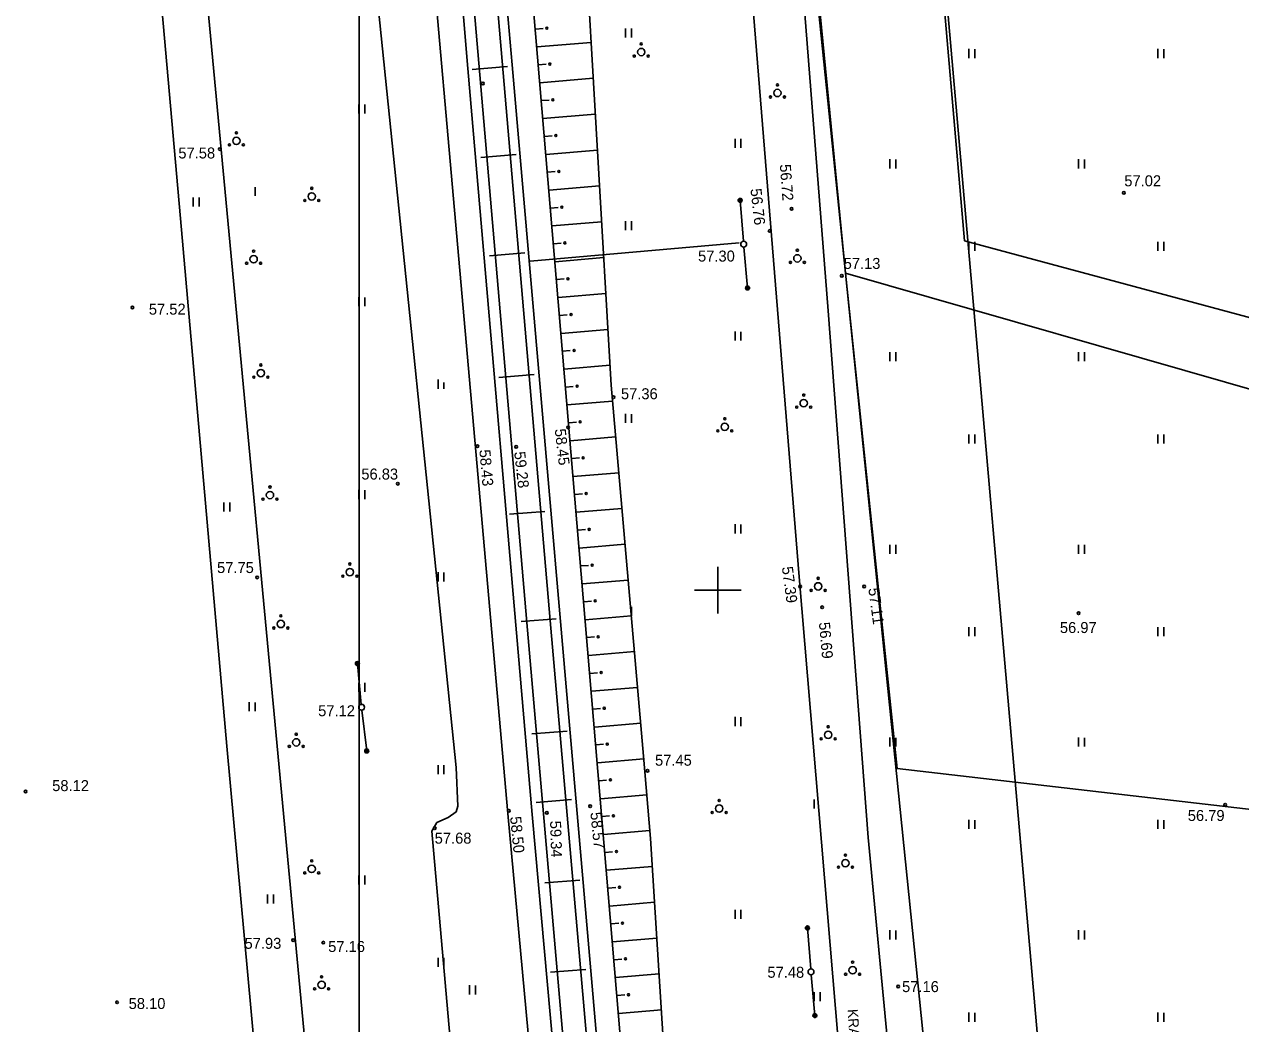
# Model space of a CAD drawing. Extents: x 9156 to 9809, y 2728 to 4000.
# Drawn here: x 9252.7 to 9335.7, y 3770.4 to 3838.6 of the extents above; entities that cross this region are included whole.
import ezdxf

# ---------------------------------------------------------------- set-up
doc = ezdxf.new("R2010")
doc.units = 0
for name, color, linetype in [('Level 1', 7, 'Continuous'), ('Level 11', 7, 'Continuous'), ('Level 54', 7, 'Continuous'), ('Level 58', 7, 'Continuous'), ('Level 6', 7, 'Continuous'), ('Level 63', 7, 'Continuous'), ('Level 7', 7, 'Continuous')]:
    doc.layers.add(name, color=color, linetype=linetype)

# ---------------------------------------------------------------- blocks, each defined once
blk = doc.blocks.new('KKOL')
at = {"layer": 'Level 58'}
for p, q in [((0, 1.59349), (0, -1.5935)), ((-1.5935, 0), (1.59349, 0))]:
    blk.add_line(p, q, dxfattribs=at)

msp = doc.modelspace()

# ---------------------------------------------------------------- linework, layer by layer
at = {"layer": 'Level 1'}
for p, q in [((9308.72, 3821.62), (9296.296, 3948.307)), ((9308.72, 3821.62), (9296.296, 3948.307)), ((9317.65, 3734.12), (9308.72, 3821.62)), ((9317.65, 3734.12), (9308.72, 3821.62))]:
    msp.add_line(p, q, dxfattribs=at)
at = {"layer": 'Level 11'}
msp.add_lwpolyline([(9307.157, 3935.863), (9316.851, 3823.838), (9347.087, 3815.684), (9351.98, 3814.51), (9364.444, 3887.037), (9370.906, 3923.994)], close=True, dxfattribs=at)
msp.add_lwpolyline([(9307.157, 3935.863), (9316.851, 3823.838), (9347.087, 3815.684), (9351.98, 3814.51), (9364.444, 3887.037), (9370.906, 3923.994)], close=True, dxfattribs=at)
at = {"layer": 'Level 54'}
for p, q in [((9278.632, 3919.557), (9285.974, 3835.845)), ((9282.155, 3787.891), (9272.266, 3884.175)), ((9282.939, 3835.586), (9279.953, 3872.292)), ((9303.895, 3865.098), (9307.548, 3819.061)), ((9263.268, 3860.268), (9273.623, 3750.138)), ((9260.999, 3851.639), (9263.403, 3824.582)), ((9307.548, 3819.061), (9305.722, 3842.079)), ((9287.559, 3838.277), (9288.083, 3838.321)), ((9293.707, 3838.323), (9293.707, 3837.703)), ((9294.113, 3838.312), (9294.113, 3837.703)), ((9291.364, 3837.369), (9287.663, 3837.056)), ((9317.149, 3836.921), (9317.149, 3836.301)), ((9317.554, 3836.91), (9317.554, 3836.301)), ((9330.03, 3836.921), (9330.03, 3836.301)), ((9330.436, 3836.91), (9330.436, 3836.301)), ((9285.974, 3835.845), (9292.631, 3759.251)), ((9287.766, 3835.835), (9288.29, 3835.879)), ((9287.344, 3784.693), (9282.939, 3835.586)), ((9283.255, 3835.516), (9285.656, 3835.712)), ((9291.506, 3834.921), (9287.869, 3834.613)), ((9287.972, 3833.392), (9288.496, 3833.436)), ((9275.51, 3833.132), (9275.51, 3832.511)), ((9275.916, 3833.12), (9275.916, 3832.511)), ((9291.648, 3832.473), (9288.076, 3832.171)), ((9288.179, 3830.95), (9288.703, 3830.994)), ((9291.79, 3830.025), (9288.282, 3829.728)), ((9301.183, 3830.792), (9301.183, 3830.172)), ((9301.589, 3830.781), (9301.589, 3830.172)), ((9283.843, 3829.521), (9286.244, 3829.717)), ((9311.743, 3829.39), (9311.743, 3828.77)), ((9312.149, 3829.379), (9312.149, 3828.77)), ((9324.625, 3829.39), (9324.625, 3828.77)), ((9325.03, 3829.379), (9325.03, 3828.77)), ((9288.385, 3828.507), (9288.909, 3828.552)), ((9291.932, 3827.577), (9288.489, 3827.286)), ((9264.203, 3826.79), (9264.203, 3826.169)), ((9264.609, 3826.778), (9264.609, 3826.169)), ((9268.44, 3827.5), (9268.44, 3826.891)), ((9288.592, 3826.065), (9289.116, 3826.109)), ((9301.757, 3823.801), (9301.528, 3826.591)), ((9292.074, 3825.129), (9288.695, 3824.844)), ((9293.707, 3825.172), (9293.707, 3824.552)), ((9294.113, 3825.161), (9294.113, 3824.552)), ((9263.403, 3824.582), (9266.495, 3789.344)), ((9287.198, 3822.435), (9301.463, 3823.699)), ((9288.798, 3823.622), (9289.322, 3823.667)), ((9301.791, 3823.402), (9302.038, 3820.613)), ((9317.149, 3823.77), (9317.149, 3823.15)), ((9317.554, 3823.759), (9317.554, 3823.15)), ((9330.03, 3823.77), (9330.03, 3823.15)), ((9330.436, 3823.759), (9330.436, 3823.15)), ((9284.431, 3822.814), (9286.831, 3823.011)), ((9292.216, 3822.681), (9288.901, 3822.401)), ((9289.005, 3821.18), (9289.529, 3821.224)), ((9292.358, 3820.233), (9289.108, 3819.959)), ((9275.51, 3819.98), (9275.51, 3819.36)), ((9275.916, 3819.969), (9275.916, 3819.36)), ((9289.211, 3818.738), (9289.735, 3818.782)), ((9307.548, 3819.061), (9310.269, 3783.12)), ((9308.909, 3801.091), (9307.548, 3819.061)), ((9292.5, 3817.786), (9289.314, 3817.516)), ((9301.183, 3817.641), (9301.183, 3817.021)), ((9301.589, 3817.629), (9301.589, 3817.021)), ((9289.418, 3816.295), (9289.942, 3816.339)), ((9311.743, 3816.239), (9311.743, 3815.619)), ((9312.149, 3816.227), (9312.149, 3815.619)), ((9324.625, 3816.239), (9324.625, 3815.619)), ((9325.03, 3816.227), (9325.03, 3815.619)), ((9292.642, 3815.338), (9289.521, 3815.074)), ((9280.916, 3814.36), (9280.916, 3813.74)), ((9285.068, 3814.51), (9287.468, 3814.707)), ((9281.321, 3814.166), (9281.321, 3813.74)), ((9289.624, 3813.853), (9290.148, 3813.897)), ((9292.816, 3812.893), (9289.727, 3812.631)), ((9293.707, 3812.021), (9293.707, 3811.4)), ((9294.113, 3812.009), (9294.113, 3811.4)), ((9289.831, 3811.41), (9290.355, 3811.455)), ((9293.031, 3810.451), (9289.934, 3810.189)), ((9317.149, 3810.619), (9317.149, 3809.998)), ((9317.554, 3810.607), (9317.554, 3809.998)), ((9330.03, 3810.619), (9330.03, 3809.998)), ((9330.436, 3810.607), (9330.436, 3809.998)), ((9290.037, 3808.968), (9290.561, 3809.012)), ((9293.245, 3808.009), (9290.14, 3807.747)), ((9275.51, 3806.829), (9275.51, 3806.209)), ((9275.916, 3806.818), (9275.916, 3806.209)), ((9266.297, 3805.974), (9266.297, 3805.354)), ((9266.702, 3805.963), (9266.702, 3805.354)), ((9290.244, 3806.525), (9290.767, 3806.57)), ((9285.803, 3805.174), (9288.203, 3805.37)), ((9293.459, 3805.567), (9290.347, 3805.304)), ((9301.183, 3804.489), (9301.183, 3803.869)), ((9301.589, 3804.478), (9301.589, 3803.869)), ((9290.45, 3804.083), (9290.974, 3804.127)), ((9293.674, 3803.126), (9290.553, 3802.862)), ((9311.743, 3803.087), (9311.743, 3802.467)), ((9312.149, 3803.076), (9312.149, 3802.467)), ((9324.625, 3803.087), (9324.625, 3802.467)), ((9325.03, 3803.076), (9325.03, 3802.467)), ((9280.916, 3801.209), (9280.916, 3800.589)), ((9281.321, 3801.198), (9281.321, 3800.589)), ((9290.656, 3801.641), (9291.18, 3801.685)), ((9300, 3801.25), (9300, 3798.75)), ((9310.269, 3783.12), (9308.909, 3801.091)), ((9293.888, 3800.684), (9290.76, 3800.419)), ((9298.75, 3800), (9301.25, 3800)), ((9290.863, 3799.198), (9291.387, 3799.242)), ((9294.113, 3798.858), (9294.113, 3798.249)), ((9286.585, 3797.848), (9288.985, 3798.044)), ((9294.103, 3798.242), (9290.966, 3797.977)), ((9291.069, 3796.756), (9291.593, 3796.8)), ((9317.149, 3797.467), (9317.149, 3796.847)), ((9317.554, 3797.456), (9317.554, 3796.847)), ((9330.03, 3797.467), (9330.03, 3796.847)), ((9330.436, 3797.456), (9330.436, 3796.847)), ((9294.317, 3795.8), (9291.173, 3795.534)), ((9275.68, 3792.199), (9275.409, 3794.986)), ((9291.276, 3794.313), (9291.8, 3794.358)), ((9275.51, 3793.678), (9275.51, 3793.058)), ((9275.916, 3793.666), (9275.916, 3793.058)), ((9294.532, 3793.359), (9291.379, 3793.092)), ((9268.021, 3792.349), (9268.021, 3791.729)), ((9268.426, 3792.337), (9268.426, 3791.729)), ((9291.482, 3791.871), (9292.006, 3791.915)), ((9275.723, 3791.801), (9276.046, 3789.02)), ((9301.183, 3791.338), (9301.183, 3790.718)), ((9301.589, 3791.327), (9301.589, 3790.718)), ((9287.319, 3790.182), (9289.72, 3790.379)), ((9294.746, 3790.917), (9291.586, 3790.65)), ((9266.495, 3789.344), (9268.669, 3765.869)), ((9291.689, 3789.428), (9292.213, 3789.473)), ((9311.743, 3789.936), (9311.743, 3789.316)), ((9312.149, 3789.925), (9312.149, 3789.316)), ((9324.625, 3789.936), (9324.625, 3789.316)), ((9325.03, 3789.925), (9325.03, 3789.316)), ((9280.916, 3788.058), (9280.916, 3787.438)), ((9281.321, 3788.046), (9281.321, 3787.438)), ((9294.96, 3788.475), (9291.792, 3788.207)), ((9291.895, 3786.986), (9292.419, 3787.03)), ((9295.167, 3786.033), (9291.999, 3785.765)), ((9287.613, 3785.514), (9290.014, 3785.711)), ((9306.589, 3785.718), (9306.589, 3785.098)), ((9288.908, 3750), (9285.684, 3784.749)), ((9290.478, 3750), (9287.344, 3784.693)), ((9292.102, 3784.544), (9292.626, 3784.588)), ((9295.374, 3783.59), (9292.205, 3783.322)), ((9317.149, 3784.316), (9317.149, 3783.696)), ((9317.554, 3784.305), (9317.554, 3783.696)), ((9330.03, 3784.316), (9330.03, 3783.696)), ((9330.436, 3784.305), (9330.436, 3783.696)), ((9310.269, 3783.12), (9312.251, 3762.246)), ((9312.251, 3762.246), (9310.269, 3783.12)), ((9292.308, 3782.101), (9292.832, 3782.145)), ((9295.539, 3781.144), (9292.411, 3780.88)), ((9275.51, 3780.526), (9275.51, 3779.906)), ((9275.916, 3780.515), (9275.916, 3779.906)), ((9288.201, 3780.011), (9290.602, 3780.207)), ((9292.515, 3779.659), (9293.039, 3779.703)), ((9269.277, 3779.226), (9269.277, 3778.606)), ((9269.682, 3779.215), (9269.682, 3778.606)), ((9295.693, 3778.697), (9292.618, 3778.437)), ((9301.183, 3778.187), (9301.183, 3777.567)), ((9301.589, 3778.176), (9301.589, 3777.567)), ((9292.721, 3777.216), (9293.245, 3777.261)), ((9306.352, 3774.154), (9306.123, 3776.945)), ((9295.847, 3776.251), (9292.824, 3775.995)), ((9311.743, 3776.785), (9311.743, 3776.165)), ((9312.149, 3776.774), (9312.149, 3776.165)), ((9324.625, 3776.785), (9324.625, 3776.165)), ((9325.03, 3776.774), (9325.03, 3776.165)), ((9280.916, 3774.906), (9280.916, 3774.286)), ((9281.321, 3774.895), (9281.321, 3774.286)), ((9292.928, 3774.774), (9293.452, 3774.818)), ((9288.593, 3773.917), (9290.994, 3774.114)), ((9296, 3773.804), (9293.031, 3773.553)), ((9306.386, 3773.755), (9306.633, 3770.966)), ((9283.069, 3773.033), (9283.069, 3772.413)), ((9283.474, 3773.022), (9283.474, 3772.413)), ((9293.134, 3772.331), (9293.658, 3772.376)), ((9306.589, 3772.567), (9306.589, 3771.947)), ((9306.995, 3772.555), (9306.995, 3771.947)), ((9296.154, 3771.357), (9293.237, 3771.11)), ((9317.149, 3771.165), (9317.149, 3770.545)), ((9317.554, 3771.153), (9317.554, 3770.545)), ((9330.03, 3771.165), (9330.03, 3770.545)), ((9330.436, 3771.153), (9330.436, 3770.545))]:
    msp.add_line(p, q, dxfattribs=at)
for points in [[(9269.25, 3999.973), (9271.259, 3976.19), (9273.902, 3944.866), (9276.45, 3917.737), (9281.296, 3864.068), (9286.975, 3797.782), (9291.142, 3750)], [(9292.133, 3966.797), (9292.975, 3956.086), (9305.56, 3800.91), (9308.813, 3762.254), (9309.17, 3750)], [(9275.527, 3944.686), (9278.045, 3917.884), (9282.891, 3864.208), (9288.57, 3797.92), (9292.749, 3750)], [(9296.707, 3908.817), (9282.928, 3908.232), (9282.231, 3907.963), (9281.85, 3907.526), (9281.903, 3906.879), (9285.716, 3859.807), (9294.504, 3755.854), (9295.071, 3750)], [(9285.684, 3784.749), (9276.871, 3884.351), (9274.666, 3906.856), (9274.421, 3907.495), (9273.686, 3907.691), (9261.78, 3906.905), (9260.212, 3906.709), (9259.575, 3906.414), (9259.447, 3905.77)], [(9296.97, 3750), (9296.477, 3754.558), (9296.689, 3762.847), (9295.42, 3783.044), (9294.943, 3788.676), (9292.72, 3813.984), (9290.868, 3845.928), (9290.656, 3847.576), (9291.239, 3849.648), (9288.595, 3875.599), (9286.16, 3902.861), (9286.425, 3903.605), (9287.961, 3904.508), (9295.43, 3907.164), (9296.278, 3907.323), (9296.913, 3907.642)], [(9285.182, 3750), (9284.361, 3757.323), (9283.725, 3758.109), (9282.696, 3758.502), (9280.491, 3783.544), (9280.834, 3784.133), (9281.618, 3784.477), (9282.157, 3784.87), (9282.255, 3785.264), (9282.155, 3787.891)]]:
    msp.add_lwpolyline(points, dxfattribs=at)
for centre, radius in [((9288.339, 3838.335), 0.0683), ((9294.784, 3836.711), 0.25), ((9294.784, 3837.261), 0.0707), ((9288.545, 3835.893), 0.0683), ((9294.307, 3836.436), 0.0707), ((9295.26, 3836.436), 0.0707), ((9283.978, 3834.561), 0.0909), ((9304.075, 3833.915), 0.25), ((9304.075, 3834.465), 0.0707), ((9288.751, 3833.45), 0.0683), ((9303.599, 3833.64), 0.0707), ((9304.552, 3833.64), 0.0707), ((9267.154, 3830.648), 0.25), ((9267.154, 3831.198), 0.0707), ((9288.958, 3831.008), 0.0683), ((9266.018, 3830.093), 0.0909), ((9266.677, 3830.373), 0.0707), ((9267.63, 3830.373), 0.0707), ((9289.164, 3828.566), 0.0683), ((9272.295, 3826.858), 0.25), ((9272.295, 3827.408), 0.0707), ((9301.528, 3826.591), 0.136), ((9301.528, 3826.591), 0.121), ((9301.528, 3826.591), 0.107), ((9301.528, 3826.591), 0.0902), ((9327.72, 3827.1), 0.0909), ((9271.819, 3826.583), 0.0707), ((9272.772, 3826.583), 0.0707), ((9289.371, 3826.123), 0.0683), ((9301.528, 3826.591), 0.0749), ((9301.528, 3826.591), 0.0616), ((9301.528, 3826.591), 0.0468), ((9301.528, 3826.591), 0.0343), ((9301.528, 3826.591), 0.0209), ((9301.528, 3826.591), 0.0112), ((9305.047, 3826.008), 0.0909), ((9303.545, 3824.501), 0.0909), ((9289.577, 3823.681), 0.0683), ((9301.773, 3823.601), 0.2), ((9301.773, 3823.601), 0.2), ((9268.331, 3822.571), 0.25), ((9268.331, 3823.121), 0.0707), ((9305.437, 3822.633), 0.25), ((9305.437, 3823.183), 0.0707), ((9267.854, 3822.296), 0.0707), ((9268.807, 3822.296), 0.0707), ((9304.961, 3822.358), 0.0707), ((9305.913, 3822.358), 0.0707), ((9289.784, 3821.238), 0.0683), ((9308.468, 3821.44), 0.0909), ((9302.038, 3820.613), 0.136), ((9302.038, 3820.613), 0.121), ((9302.038, 3820.613), 0.107), ((9302.038, 3820.613), 0.0902), ((9302.038, 3820.613), 0.0749), ((9302.038, 3820.613), 0.0616), ((9302.038, 3820.613), 0.0468), ((9302.038, 3820.613), 0.0343), ((9302.038, 3820.613), 0.0209), ((9302.038, 3820.613), 0.0112), ((9260.055, 3819.275), 0.0909), ((9289.99, 3818.796), 0.0683), ((9290.197, 3816.353), 0.0683), ((9268.826, 3815.356), 0.0707), ((9268.35, 3814.531), 0.0707), ((9268.826, 3814.806), 0.25), ((9269.303, 3814.531), 0.0707), ((9290.403, 3813.911), 0.0683), ((9292.885, 3813.155), 0.0909), ((9305.87, 3812.755), 0.25), ((9305.87, 3813.305), 0.0707), ((9300.481, 3811.69), 0.0707), ((9305.394, 3812.48), 0.0707), ((9306.347, 3812.48), 0.0707), ((9289.79, 3811.1), 0.0909), ((9290.61, 3811.469), 0.0683), ((9300.005, 3810.865), 0.0707), ((9300.481, 3811.14), 0.25), ((9300.957, 3810.865), 0.0707), ((9283.6, 3809.822), 0.0909), ((9286.251, 3809.765), 0.0909), ((9290.816, 3809.026), 0.0683), ((9269.446, 3807.031), 0.0707), ((9278.17, 3807.257), 0.0909), ((9268.969, 3806.206), 0.0707), ((9269.446, 3806.481), 0.25), ((9269.922, 3806.206), 0.0707), ((9291.023, 3806.584), 0.0683), ((9291.229, 3804.141), 0.0683), ((9274.896, 3801.775), 0.0707), ((9268.567, 3800.867), 0.0909), ((9274.42, 3800.95), 0.0707), ((9274.896, 3801.225), 0.25), ((9275.372, 3800.95), 0.0707), ((9291.436, 3801.699), 0.0683), ((9305.628, 3800.238), 0.0909), ((9306.857, 3800.251), 0.25), ((9306.857, 3800.801), 0.0707), ((9309.989, 3800.243), 0.0909), ((9291.642, 3799.256), 0.0683), ((9306.381, 3799.976), 0.0707), ((9307.333, 3799.976), 0.0707), ((9307.13, 3798.823), 0.0909), ((9324.634, 3798.42), 0.0909), ((9270.188, 3797.684), 0.25), ((9270.188, 3798.234), 0.0707), ((9269.712, 3797.409), 0.0707), ((9270.664, 3797.409), 0.0707), ((9291.849, 3796.814), 0.0683), ((9275.409, 3794.986), 0.136), ((9275.409, 3794.986), 0.121), ((9275.409, 3794.986), 0.107), ((9275.409, 3794.986), 0.0902), ((9275.409, 3794.986), 0.0749), ((9275.409, 3794.986), 0.0616), ((9275.409, 3794.986), 0.0468), ((9275.409, 3794.986), 0.0343), ((9275.409, 3794.986), 0.0209), ((9275.409, 3794.986), 0.0112), ((9292.055, 3794.372), 0.0683), ((9275.7, 3792), 0.2), ((9275.7, 3792), 0.2), ((9292.262, 3791.929), 0.0683), ((9271.241, 3790.158), 0.0707), ((9307.538, 3790.124), 0.25), ((9307.538, 3790.674), 0.0707), ((9270.765, 3789.333), 0.0707), ((9271.241, 3789.608), 0.25), ((9271.718, 3789.333), 0.0707), ((9292.468, 3789.487), 0.0683), ((9307.062, 3789.849), 0.0707), ((9308.015, 3789.849), 0.0707), ((9276.046, 3789.02), 0.136), ((9276.046, 3789.02), 0.121), ((9276.046, 3789.02), 0.107), ((9276.046, 3789.02), 0.0902), ((9276.046, 3789.02), 0.0749), ((9276.046, 3789.02), 0.0616), ((9276.046, 3789.02), 0.0468), ((9276.046, 3789.02), 0.0343), ((9276.046, 3789.02), 0.0209), ((9276.046, 3789.02), 0.0112), ((9295.207, 3787.671), 0.0909), ((9292.674, 3787.044), 0.0683), ((9252.773, 3786.25), 0.0909), ((9291.292, 3785.252), 0.0909), ((9300.105, 3785.092), 0.25), ((9300.105, 3785.642), 0.0707), ((9334.634, 3785.348), 0.0909), ((9285.74, 3784.933), 0.0909), ((9288.341, 3784.796), 0.0909), ((9292.881, 3784.602), 0.0683), ((9299.629, 3784.817), 0.0707), ((9300.581, 3784.817), 0.0707), ((9280.687, 3783.746), 0.0909), ((9293.087, 3782.159), 0.0683), ((9308.715, 3781.915), 0.0707), ((9272.294, 3780.972), 0.25), ((9272.294, 3781.522), 0.0707), ((9308.239, 3781.09), 0.0707), ((9308.715, 3781.365), 0.25), ((9309.192, 3781.09), 0.0707), ((9271.818, 3780.697), 0.0707), ((9272.771, 3780.697), 0.0707), ((9293.294, 3779.717), 0.0683), ((9293.5, 3777.275), 0.0683), ((9306.123, 3776.945), 0.136), ((9306.123, 3776.945), 0.121), ((9306.123, 3776.945), 0.107), ((9306.123, 3776.945), 0.0902), ((9306.123, 3776.945), 0.0749), ((9306.123, 3776.945), 0.0616), ((9306.123, 3776.945), 0.0468), ((9306.123, 3776.945), 0.0343), ((9306.123, 3776.945), 0.0209), ((9306.123, 3776.945), 0.0112), ((9271.025, 3776.116), 0.0909), ((9273.086, 3775.94), 0.0909), ((9293.707, 3774.832), 0.0683), ((9309.21, 3774.608), 0.0707), ((9272.971, 3773.614), 0.0707), ((9306.369, 3773.955), 0.2), ((9306.369, 3773.955), 0.2), ((9308.733, 3773.783), 0.0707), ((9309.21, 3774.058), 0.25), ((9309.686, 3773.783), 0.0707), ((9272.495, 3772.789), 0.0707), ((9272.971, 3773.064), 0.25), ((9273.448, 3772.789), 0.0707), ((9312.314, 3772.946), 0.0909), ((9259.009, 3771.871), 0.0909), ((9293.913, 3772.39), 0.0683), ((9306.633, 3770.966), 0.136), ((9306.633, 3770.966), 0.121), ((9306.633, 3770.966), 0.107), ((9306.633, 3770.966), 0.0902), ((9306.633, 3770.966), 0.0749), ((9306.633, 3770.966), 0.0616), ((9306.633, 3770.966), 0.0468), ((9306.633, 3770.966), 0.0343), ((9306.633, 3770.966), 0.0209), ((9306.633, 3770.966), 0.0112)]:
    msp.add_circle(centre, radius, dxfattribs=at)
at = {"layer": 'Level 6'}
msp.add_line((9306.372, 3945.862), (9356.727, 3371.389), dxfattribs=at)
at = {"layer": 'Level 63'}
msp.add_lwpolyline([(9275.527, 3966.797), (9801.617, 3966.797), (9801.617, 3329.636), (9275.527, 3329.636)], close=True, dxfattribs=at)
at = {"layer": 'Level 7'}
for p, q in [((9308.72, 3821.62), (9301.11, 3896.2)), ((9312.256, 3787.831), (9308.72, 3821.62)), ((9308.72, 3821.62), (9384.82, 3799.8)), ((9384.82, 3799.8), (9308.72, 3821.62)), ((9453.674, 3771.409), (9312.256, 3787.831))]:
    msp.add_line(p, q, dxfattribs=at)

# ---------------------------------------------------------------- block references
at = {"layer": 'Level 54'}
msp.add_blockref('KKOL', (9300, 3800), dxfattribs=at)

# ---------------------------------------------------------------- texts
for s, p in [('57.58', (9263.193, 3829.446)), ('57.02', (9327.749, 3827.549)), ('57.30', (9298.659, 3822.413)), ('57.13', (9308.596, 3821.911)), ('57.52', (9261.181, 3818.792)), ('57.36', (9293.398, 3813.019)), ('56.83', (9275.681, 3807.54)), ('57.75', (9265.835, 3801.161)), ('56.97', (9323.354, 3797.068)), ('57.12', (9272.734, 3791.39)), ('57.45', (9295.725, 3788.013)), ('58.12', (9254.584, 3786.28)), ('56.79', (9332.082, 3784.243)), ('57.68', (9280.687, 3782.696)), ('57.93', (9267.71, 3775.519)), ('57.16', (9273.419, 3775.303)), ('57.48', (9303.394, 3773.543)), ('57.16', (9312.583, 3772.566)), ('58.10', (9259.802, 3771.412))]:
    msp.add_text(s, height=0.75, dxfattribs=at).set_placement(p)
for s, height, rotation, p in [('56.72', 0.75, 274.31984, (9304.238, 3829.032)), ('56.76', 0.75, 276.3219, (9302.235, 3827.361)), ('58.45', 0.75, 276.51783, (9288.876, 3810.968)), ('58.43', 0.75, 275.03925, (9283.733, 3809.556)), ('59.28', 0.75, 276.37217, (9286.11, 3809.413)), ('57.39', 0.75, 277.5732, (9304.377, 3801.56)), ('57.11', 0.75, 277.70012, (9310.277, 3800.101)), ('56.69', 0.75, 275.1798, (9306.907, 3797.782)), ('58.50', 0.75, 275.65105, (9285.831, 3784.522)), ('58.57', 0.75, 275.74314, (9291.31, 3784.815)), ('59.34', 0.75, 271.73062, (9288.559, 3784.248)), ('KRAAV', 0.7, 274.09378, (9308.856, 3771.386))]:
    msp.add_text(s, height=height, rotation=rotation, dxfattribs=at).set_placement(p)

doc.saveas('drawing.dxf')
